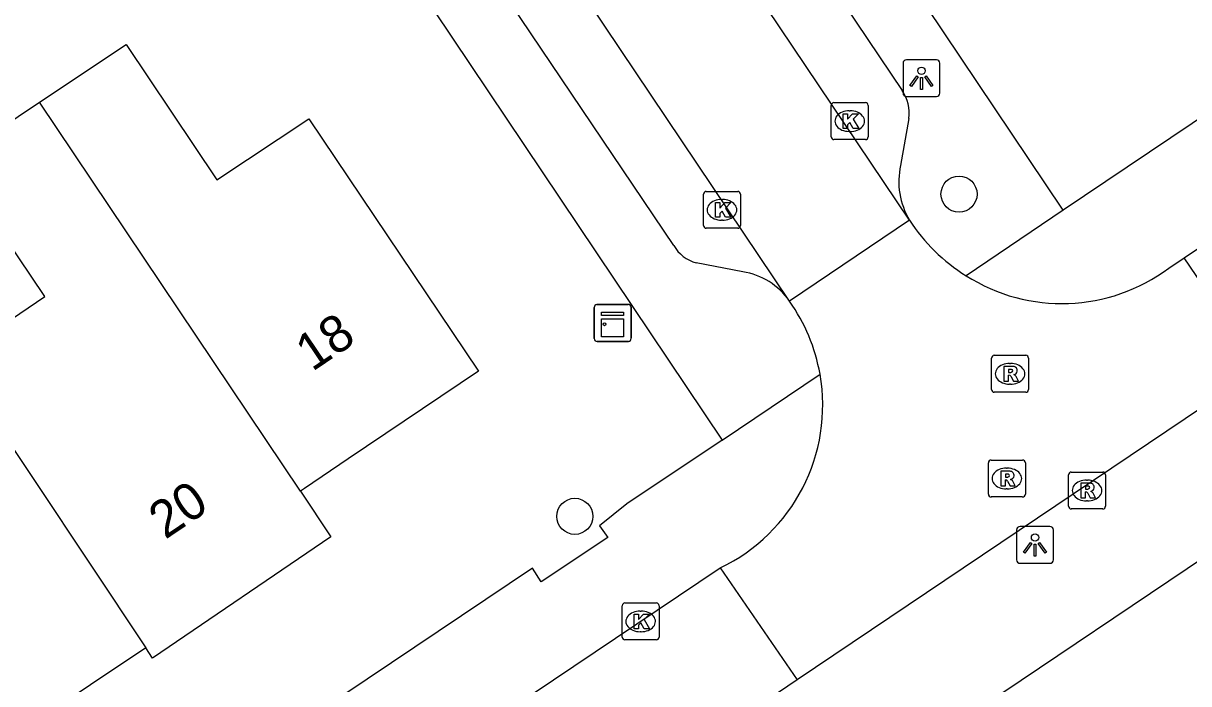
# Model space of a CAD drawing. Extents: x 158352 to 159489, y 383828 to 384597.
# Drawn here: x 158803.4 to 158834.96, y 384291.54 to 384309.43 of the extents above; entities that cross this region are included whole.
import ezdxf

# ---------------------------------------------------------------- set-up
doc = ezdxf.new("R2010")
doc.units = 0
for name, color, linetype in [('IMGEO_Boom', 7, 'Continuous'), ('IMGEO_Kast', 7, 'Continuous'), ('IMGEO_Kolk', 7, 'Continuous'), ('IMGEO_Lichtpunt', 7, 'Continuous'), ('IMGEO_Pand', 7, 'Continuous'), ('IMGEO_Pand_nummerreeks', 7, 'Continuous'), ('IMGEO_Rijbaan_lokaal_open', 7, 'Continuous'), ('IMGEO_Rioolput', 7, 'Continuous'), ('IMGEO_Voetpad_open', 7, 'Continuous')]:
    doc.layers.add(name, color=color, linetype=linetype)

msp = doc.modelspace()

# ---------------------------------------------------------------- linework, layer by layer
at = {"layer": 'IMGEO_Boom'}
for centre in [(158828.739, 384304.803), (158818.334, 384296.074)]:
    msp.add_circle(centre, 0.489, dxfattribs=at)
at = {"layer": 'IMGEO_Kast'}
for p, q in [((158818.858, 384300.887), (158818.858, 384301.728)), ((158818.858, 384301.728), (158818.858, 384300.887)), ((158818.933, 384301.812), (158819.774, 384301.812)), ((158819.774, 384301.812), (158818.933, 384301.812)), ((158819.858, 384301.737), (158819.858, 384300.896)), ((158819.858, 384300.896), (158819.858, 384301.737)), ((158819.783, 384300.812), (158818.942, 384300.812)), ((158818.942, 384300.812), (158819.783, 384300.812))]:
    msp.add_line(p, q, dxfattribs=at)
for points in [[(158819.053, 384301.602), (158819.653, 384301.602), (158819.653, 384301.517), (158819.053, 384301.517), (158819.053, 384301.602)], [(158819.053, 384301.427), (158819.653, 384301.427), (158819.653, 384300.938), (158819.053, 384300.938), (158819.053, 384301.427)]]:
    msp.add_lwpolyline(points, dxfattribs=at)
msp.add_circle((158819.137, 384301.276), 0.0377, dxfattribs=at)
for centre, start, end in [((158818.936, 384301.734), 92.4484, 184.2845), ((158818.936, 384301.734), 92.4484, 184.2845), ((158819.78, 384301.734), 2.4484, 94.2845), ((158819.78, 384301.734), 2.4484, 94.2845), ((158818.936, 384300.89), 182.4484, 274.2845), ((158818.936, 384300.89), 182.4484, 274.2845), ((158819.78, 384300.89), 272.4484, 4.2845), ((158819.78, 384300.89), 272.4484, 4.2845)]:
    msp.add_arc(centre, 0.0779, start, end, dxfattribs=at)
at = {"layer": 'IMGEO_Kolk'}
for p, q in [((158825.277, 384306.353), (158825.277, 384307.205)), ((158825.352, 384307.279), (158826.204, 384307.279)), ((158826.278, 384307.205), (158826.278, 384306.353)), ((158825.765, 384307.059), (158825.79, 384307.059)), ((158825.788, 384306.499), (158825.763, 384306.499)), ((158826.204, 384306.279), (158825.352, 384306.279)), ((158821.893, 384304.876), (158822.745, 384304.876)), ((158821.818, 384303.95), (158821.818, 384304.802)), ((158822.306, 384304.656), (158822.331, 384304.656)), ((158822.819, 384304.802), (158822.819, 384303.95)), ((158822.329, 384304.096), (158822.304, 384304.096)), ((158822.745, 384303.876), (158821.893, 384303.876)), ((158819.615, 384292.802), (158819.615, 384293.654)), ((158819.69, 384293.728), (158820.542, 384293.728)), ((158820.103, 384293.508), (158820.128, 384293.508)), ((158820.616, 384293.654), (158820.616, 384292.802)), ((158820.126, 384292.948), (158820.101, 384292.948)), ((158820.542, 384292.728), (158819.69, 384292.728))]:
    msp.add_line(p, q, dxfattribs=at)
for points in [[(158825.277, 384306.353), (158825.277, 384307.205)], [(158825.352, 384307.279), (158826.204, 384307.279)], [(158826.278, 384307.205), (158826.278, 384306.353)], [(158825.598, 384306.979), (158825.721, 384306.979), (158825.721, 384306.828), (158825.851, 384306.979), (158826.015, 384306.979), (158825.869, 384306.828), (158826.022, 384306.579), (158825.87, 384306.579), (158825.785, 384306.743), (158825.721, 384306.676), (158825.721, 384306.579), (158825.598, 384306.579), (158825.598, 384306.979)], [(158826.204, 384306.279), (158825.352, 384306.279)], [(158821.893, 384304.876), (158822.745, 384304.876)], [(158821.818, 384303.95), (158821.818, 384304.802)], [(158822.139, 384304.576), (158822.262, 384304.576), (158822.262, 384304.425), (158822.392, 384304.576), (158822.556, 384304.576), (158822.41, 384304.425), (158822.563, 384304.176), (158822.411, 384304.176), (158822.326, 384304.34), (158822.262, 384304.273), (158822.262, 384304.176), (158822.139, 384304.176), (158822.139, 384304.576)], [(158822.819, 384304.802), (158822.819, 384303.95)], [(158822.745, 384303.876), (158821.893, 384303.876)], [(158819.615, 384292.802), (158819.615, 384293.654)], [(158819.69, 384293.728), (158820.542, 384293.728)], [(158820.616, 384293.654), (158820.616, 384292.802)], [(158819.936, 384293.428), (158820.059, 384293.428), (158820.059, 384293.277), (158820.189, 384293.428), (158820.353, 384293.428), (158820.207, 384293.277), (158820.36, 384293.028), (158820.208, 384293.028), (158820.123, 384293.192), (158820.059, 384293.125), (158820.059, 384293.028), (158819.936, 384293.028), (158819.936, 384293.428)], [(158820.542, 384292.728), (158819.69, 384292.728)]]:
    msp.add_lwpolyline(points, dxfattribs=at)
for centre, start, end in [((158825.354, 384307.203), 91.552, 178.448), ((158825.354, 384307.203), 91.552, 178.448), ((158826.202, 384307.203), 1.552, 88.448), ((158826.202, 384307.203), 1.552, 88.448), ((158825.354, 384306.355), 181.552, 268.448), ((158825.354, 384306.355), 181.552, 268.448), ((158826.202, 384306.355), 271.552, 358.448), ((158826.202, 384306.355), 271.552, 358.448), ((158821.895, 384304.8), 91.552, 178.448), ((158821.895, 384304.8), 91.552, 178.448), ((158822.743, 384304.8), 1.552, 88.448), ((158822.743, 384304.8), 1.552, 88.448), ((158821.895, 384303.952), 181.552, 268.448), ((158821.895, 384303.952), 181.552, 268.448), ((158822.743, 384303.952), 271.552, 358.448), ((158822.743, 384303.952), 271.552, 358.448), ((158819.692, 384293.652), 91.552, 178.448), ((158819.692, 384293.652), 91.552, 178.448), ((158820.54, 384293.652), 1.552, 88.448), ((158820.54, 384293.652), 1.552, 88.448), ((158819.692, 384292.804), 181.552, 268.448), ((158819.692, 384292.804), 181.552, 268.448), ((158820.54, 384292.804), 271.552, 358.448), ((158820.54, 384292.804), 271.552, 358.448)]:
    msp.add_arc(centre, 0.0765, start, end, dxfattribs=at)
for centre, major_axis, ratio, start_param, end_param in [((158825.764, 384306.779), (-0.387, 0.002), 0.722429, 4.712389, 7.853982), ((158825.789, 384306.779), (-0.39, 0.002), 0.717154, 1.570796, 4.712389), ((158822.305, 384304.376), (-0.387, 0.002), 0.722429, 4.712389, 7.853982), ((158822.33, 384304.376), (-0.39, 0.002), 0.717154, 1.570796, 4.712389), ((158820.102, 384293.228), (-0.387, 0.002), 0.722429, 4.712389, 7.853982), ((158820.127, 384293.228), (-0.39, 0.002), 0.717154, 1.570796, 4.712389)]:
    msp.add_ellipse(centre, major_axis=major_axis, ratio=ratio, start_param=start_param, end_param=end_param, dxfattribs=at)
at = {"layer": 'IMGEO_Lichtpunt'}
for p, q in [((158827.223, 384308.345), (158827.223, 384307.538)), ((158827.223, 384308.345), (158827.223, 384307.538)), ((158828.125, 384308.44), (158827.317, 384308.44)), ((158828.125, 384308.44), (158827.317, 384308.44)), ((158828.219, 384307.538), (158828.219, 384308.345)), ((158828.219, 384307.538), (158828.219, 384308.345)), ((158827.317, 384307.444), (158828.125, 384307.444)), ((158827.317, 384307.444), (158828.125, 384307.444)), ((158831.201, 384295.799), (158830.393, 384295.799)), ((158831.201, 384295.799), (158830.393, 384295.799)), ((158830.299, 384295.704), (158830.299, 384294.897)), ((158830.299, 384295.704), (158830.299, 384294.897)), ((158831.295, 384294.897), (158831.295, 384295.704)), ((158831.295, 384294.897), (158831.295, 384295.704)), ((158830.393, 384294.803), (158831.201, 384294.803)), ((158830.393, 384294.803), (158831.201, 384294.803))]:
    msp.add_line(p, q, dxfattribs=at)
for points in [[(158827.597, 384308.009), (158827.636, 384307.981), (158827.448, 384307.719), (158827.41, 384307.746), (158827.597, 384308.009)], [(158827.699, 384307.961), (158827.746, 384307.961), (158827.746, 384307.639), (158827.699, 384307.639), (158827.699, 384307.961)], [(158827.809, 384307.981), (158827.847, 384308.008), (158828.034, 384307.746), (158827.995, 384307.718), (158827.809, 384307.981)], [(158830.673, 384295.368), (158830.712, 384295.34), (158830.524, 384295.078), (158830.486, 384295.105), (158830.673, 384295.368)], [(158830.775, 384295.32), (158830.822, 384295.32), (158830.822, 384294.998), (158830.775, 384294.998), (158830.775, 384295.32)], [(158830.885, 384295.34), (158830.923, 384295.367), (158831.11, 384295.105), (158831.071, 384295.077), (158830.885, 384295.34)]]:
    msp.add_lwpolyline(points, dxfattribs=at)
for centre in [(158827.722, 384308.143), (158830.798, 384295.502)]:
    msp.add_circle(centre, 0.0994, dxfattribs=at)
for centre, start, end in [((158827.317, 384308.345), 90, 180), ((158827.317, 384308.345), 90, 180), ((158828.125, 384308.345), 0, 90), ((158828.125, 384308.345), 0, 90), ((158827.317, 384307.538), 180, 270), ((158827.317, 384307.538), 180, 270), ((158828.125, 384307.538), 270, 0), ((158828.125, 384307.538), 270, 360), ((158830.393, 384295.704), 90, 180), ((158830.393, 384295.704), 90, 180), ((158831.201, 384295.704), 0, 90), ((158831.201, 384295.704), 0, 90), ((158830.393, 384294.897), 180, 270), ((158830.393, 384294.897), 180, 270), ((158831.201, 384294.897), 270, 0), ((158831.201, 384294.897), 270, 360)]:
    msp.add_arc(centre, 0.0946, start, end, dxfattribs=at)
at = {"layer": 'IMGEO_Pand'}
for points in [[(158803.832, 384307.288), (158806.18, 384308.857), (158808.639, 384305.189), (158811.132, 384306.841), (158815.721, 384300.008), (158812.194, 384297.628), (158811.009, 384296.829), (158810.899, 384296.755)], [(158802.198, 384299.284), (158801.484, 384300.342), (158803.978, 384302.025), (158801.484, 384305.72), (158803.832, 384307.288)], [(158810.899, 384296.755), (158803.832, 384307.288)], [(158802.198, 384299.284), (158806.712, 384292.51)], [(158810.899, 384296.755), (158811.725, 384295.523), (158806.897, 384292.237), (158806.712, 384292.51)], [(158806.712, 384292.51), (158802.238, 384289.52)]]:
    msp.add_lwpolyline(points, dxfattribs=at)
at = {"layer": 'IMGEO_Rijbaan_lokaal_open'}
for points in [[(158834.834, 384303.079), (158876.439, 384331.088)], [(158824.147, 384301.902), (158810.808, 384321.782)], [(158827.398, 384304.097), (158815.814, 384321.331)], [(158827.398, 384304.097), (158824.147, 384301.902)], [(158834.419, 384302.8), (158834.834, 384303.079)], [(158836.877, 384300.072), (158834.834, 384303.079)], [(158836.877, 384300.072), (158824.355, 384291.644)], [(158780.453, 384266.584), (158822.27, 384294.676)], [(158822.27, 384294.676), (158824.355, 384291.644)], [(158824.355, 384291.644), (158822.281, 384290.236), (158822.061, 384290.089)]]:
    msp.add_lwpolyline(points, dxfattribs=at)
for centre, radius, start, end in [((158831.533, 384306.774), 4.927, 212.9201, 238.0986), ((158831.524, 384306.665), 4.829, 237.5052, 306.8351), ((158820.16, 384299.072), 4.889, 10.0548, 35.366), ((158820.166, 384299.081), 4.882, 295.5311, 9.9677)]:
    msp.add_arc(centre, radius, start, end, dxfattribs=at)
at = {"layer": 'IMGEO_Rioolput'}
for p, q in [((158829.62, 384299.509), (158829.62, 384300.361)), ((158829.695, 384300.435), (158830.547, 384300.435)), ((158830.108, 384300.215), (158830.133, 384300.215)), ((158830.621, 384300.361), (158830.621, 384299.509)), ((158830.131, 384299.655), (158830.106, 384299.655)), ((158830.547, 384299.435), (158829.695, 384299.435)), ((158829.534, 384296.672), (158829.534, 384297.524)), ((158829.609, 384297.598), (158830.461, 384297.598)), ((158830.022, 384297.378), (158830.047, 384297.378)), ((158830.535, 384297.524), (158830.535, 384296.672)), ((158831.705, 384296.347), (158831.705, 384297.199)), ((158831.78, 384297.273), (158832.632, 384297.273)), ((158832.193, 384297.053), (158832.218, 384297.053)), ((158832.706, 384297.199), (158832.706, 384296.347)), ((158830.045, 384296.818), (158830.02, 384296.818)), ((158830.461, 384296.598), (158829.609, 384296.598)), ((158832.216, 384296.493), (158832.191, 384296.493)), ((158832.632, 384296.273), (158831.78, 384296.273))]:
    msp.add_line(p, q, dxfattribs=at)
for points in [[(158829.62, 384299.509), (158829.62, 384300.361)], [(158829.695, 384300.435), (158830.547, 384300.435)], [(158830.209, 384300.133), (158829.957, 384300.135), (158829.957, 384299.735)], [(158830.621, 384300.361), (158830.621, 384299.509)], [(158829.957, 384299.735), (158830.081, 384299.735), (158830.081, 384299.897), (158830.092, 384299.897)], [(158830.135, 384300.054), (158830.081, 384300.054), (158830.081, 384299.973)], [(158830.081, 384299.973), (158830.133, 384299.973)], [(158830.139, 384299.868), (158830.21, 384299.735), (158830.35, 384299.735), (158830.285, 384299.861)], [(158830.547, 384299.435), (158829.695, 384299.435)], [(158829.534, 384296.672), (158829.534, 384297.524)], [(158829.609, 384297.598), (158830.461, 384297.598)], [(158830.123, 384297.296), (158829.871, 384297.298), (158829.871, 384296.898)], [(158830.535, 384297.524), (158830.535, 384296.672)], [(158829.871, 384296.898), (158829.995, 384296.898), (158829.995, 384297.06), (158830.006, 384297.06)], [(158830.049, 384297.217), (158829.995, 384297.217), (158829.995, 384297.136)], [(158829.995, 384297.136), (158830.047, 384297.136)], [(158830.053, 384297.031), (158830.124, 384296.898), (158830.264, 384296.898), (158830.199, 384297.024)], [(158831.705, 384296.347), (158831.705, 384297.199)], [(158831.78, 384297.273), (158832.632, 384297.273)], [(158832.294, 384296.971), (158832.042, 384296.973), (158832.042, 384296.573)], [(158832.706, 384297.199), (158832.706, 384296.347)], [(158832.042, 384296.573), (158832.166, 384296.573), (158832.166, 384296.735), (158832.177, 384296.735)], [(158832.22, 384296.892), (158832.166, 384296.892), (158832.166, 384296.811)], [(158832.166, 384296.811), (158832.218, 384296.811)], [(158832.224, 384296.706), (158832.295, 384296.573), (158832.435, 384296.573), (158832.37, 384296.699)], [(158830.461, 384296.598), (158829.609, 384296.598)], [(158832.632, 384296.273), (158831.78, 384296.273)]]:
    msp.add_lwpolyline(points, dxfattribs=at)
for centre, radius, start, end in [((158829.697, 384300.359), 0.0765, 91.552, 178.448), ((158829.697, 384300.359), 0.0765, 91.552, 178.448), ((158830.208, 384300.023), 0.109, 350.3612, 89.416), ((158830.545, 384300.359), 0.0765, 1.552, 88.448), ((158830.545, 384300.359), 0.0765, 1.552, 88.448), ((158830.091, 384299.844), 0.0533, 26.0293, 88.6989), ((158830.117, 384300.162), 0.19, 274.7715, 282.9687), ((158830.141, 384299.958), 0.0964, 77.0061, 93.1865), ((158830.155, 384300.015), 0.0378, 276.6634, 79.6772), ((158830.206, 384300.023), 0.112, 277.5842, 350.9817), ((158830.19, 384299.808), 0.108, 29.5134, 73.7905), ((158829.697, 384299.511), 0.0765, 181.552, 268.448), ((158829.697, 384299.511), 0.0765, 181.552, 268.448), ((158830.545, 384299.511), 0.0765, 271.552, 358.448), ((158830.545, 384299.511), 0.0765, 271.552, 358.448), ((158829.611, 384297.522), 0.0765, 91.552, 178.448), ((158829.611, 384297.522), 0.0765, 91.552, 178.448), ((158830.122, 384297.186), 0.109, 350.3612, 89.416), ((158830.459, 384297.522), 0.0765, 1.552, 88.448), ((158830.459, 384297.522), 0.0765, 1.552, 88.448), ((158830.005, 384297.007), 0.0533, 26.0293, 88.6989), ((158830.031, 384297.325), 0.19, 274.7715, 282.9687), ((158830.055, 384297.121), 0.0964, 77.0061, 93.1865), ((158830.069, 384297.178), 0.0378, 276.6634, 79.6772), ((158830.12, 384297.186), 0.112, 277.5842, 350.9817), ((158830.104, 384296.971), 0.108, 29.5134, 73.7905), ((158831.782, 384297.197), 0.0765, 91.552, 178.448), ((158831.782, 384297.197), 0.0765, 91.552, 178.448), ((158832.293, 384296.861), 0.109, 350.3612, 89.416), ((158832.63, 384297.197), 0.0765, 1.552, 88.448), ((158832.63, 384297.197), 0.0765, 1.552, 88.448), ((158829.611, 384296.674), 0.0765, 181.552, 268.448), ((158829.611, 384296.674), 0.0765, 181.552, 268.448), ((158830.459, 384296.674), 0.0765, 271.552, 358.448), ((158830.459, 384296.674), 0.0765, 271.552, 358.448), ((158832.176, 384296.682), 0.0533, 26.0293, 88.6989), ((158832.202, 384297), 0.19, 274.7715, 282.9687), ((158832.226, 384296.796), 0.0964, 77.0061, 93.1865), ((158832.24, 384296.853), 0.0378, 276.6634, 79.6772), ((158832.291, 384296.861), 0.112, 277.5842, 350.9817), ((158832.275, 384296.646), 0.108, 29.5134, 73.7905), ((158831.782, 384296.349), 0.0765, 181.552, 268.448), ((158831.782, 384296.349), 0.0765, 181.552, 268.448), ((158832.63, 384296.349), 0.0765, 271.552, 358.448), ((158832.63, 384296.349), 0.0765, 271.552, 358.448)]:
    msp.add_arc(centre, radius, start, end, dxfattribs=at)
for centre, major_axis, ratio, start_param, end_param in [((158830.107, 384299.935), (-0.387, 0.002), 0.722429, 4.712389, 7.853982), ((158830.132, 384299.935), (-0.39, 0.002), 0.717154, 1.570796, 4.712389), ((158830.021, 384297.098), (-0.387, 0.002), 0.722429, 4.712389, 7.853982), ((158830.046, 384297.098), (-0.39, 0.002), 0.717154, 1.570796, 4.712389), ((158832.192, 384296.773), (-0.387, 0.002), 0.722429, 4.712389, 7.853982), ((158832.217, 384296.773), (-0.39, 0.002), 0.717154, 1.570796, 4.712389)]:
    msp.add_ellipse(centre, major_axis=major_axis, ratio=ratio, start_param=start_param, end_param=end_param, dxfattribs=at)
at = {"layer": 'IMGEO_Voetpad_open'}
for points in [[(158876.378, 384334.482), (158831.561, 384304.365)], [(158831.561, 384304.365), (158815.887, 384327.73)], [(158806.635, 384321.537), (158806.727, 384321.4), (158822.323, 384298.139)], [(158819.092, 384319.664), (158827.2, 384307.604)], [(158821.011, 384303.412), (158811.045, 384318.206)], [(158827.384, 384306.851), (158827.156, 384305.58)], [(158831.561, 384304.365), (158828.93, 384302.592)], [(158822.88, 384302.701), (158821.621, 384302.937)], [(158819.419, 384284.232), (158845.424, 384301.727)], [(158822.323, 384298.139), (158824.974, 384299.926)], [(158822.323, 384298.139), (158819.742, 384296.409), (158819, 384295.815), (158819.223, 384295.504), (158817.422, 384294.304), (158817.185, 384294.673), (158780.803, 384270.248), (158777.399, 384267.966)]]:
    msp.add_lwpolyline(points, dxfattribs=at)
for centre, radius, start, end in [((158826.268, 384306.977), 1.123, 353.5419, 33.9211), ((158829.141, 384305.143), 2.033, 167.578, 210.958), ((158821.915, 384303.944), 1.049, 210.4744, 253.7106), ((158822.577, 384300.816), 1.909, 34.67, 80.857)]:
    msp.add_arc(centre, radius, start, end, dxfattribs=at)

# ---------------------------------------------------------------- texts
at = {"layer": 'IMGEO_Pand_nummerreeks'}
for s, rotation, p in [('18', 34.005, (158811.219, 384299.979)), ('20', 33.9879, (158807.24, 384295.435))]:
    msp.add_text(s, height=1, rotation=rotation, dxfattribs=at).set_placement(p)

doc.saveas('drawing.dxf')
